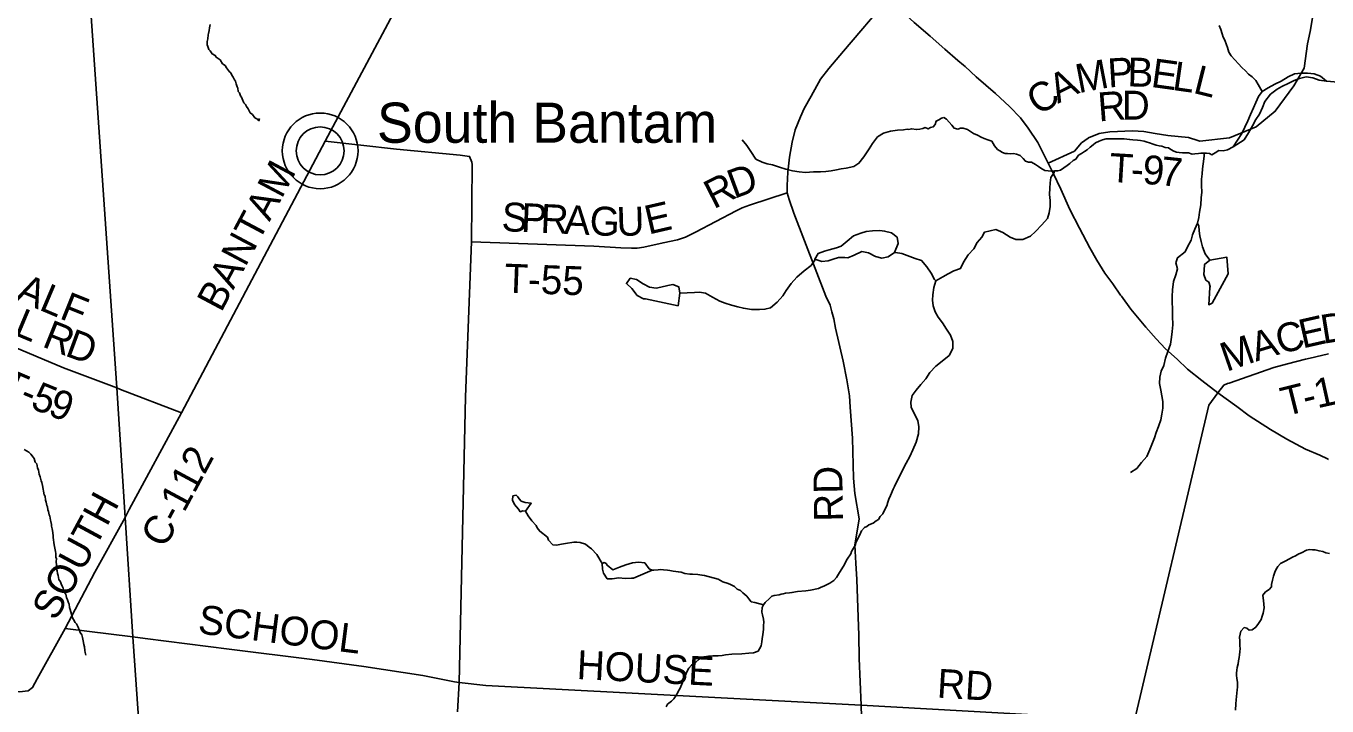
# Model space of a CAD drawing. Extents: x 1310247 to 1664935, y 235267 to 584339.
# Drawn here: x 1497464 to 1510976, y 356649 to 363709 of the extents above; entities that cross this region are included whole.
import ezdxf

# ---------------------------------------------------------------- set-up
doc = ezdxf.new("R2010")
doc.units = 0
for name, color, linetype in [('GM_X_County_Road', 7, 'Continuous'), ('GM_X_County_Road_Text', 7, 'Continuous'), ('GM_X_Minor_Lake', 7, 'Continuous'), ('GM_X_Minor_River', 7, 'Continuous'), ('GM_X_State_Route', 7, 'Continuous'), ('GM_X_Township', 7, 'Continuous'), ('GM_X_Township_Road', 7, 'Continuous'), ('GM_X_Township_Road_Text', 7, 'Continuous'), ('GM_X_Township_ROW', 7, 'Continuous'), ('GM_X_Unincorporated', 7, 'Continuous'), ('GM_X_Unincorporated_Location', 7, 'Continuous'), ('GM_X_Unincorporated_Text', 7, 'Continuous')]:
    doc.layers.add(name, color=color, linetype=linetype)

msp = doc.modelspace()

# ---------------------------------------------------------------- linework, layer by layer
at = {"layer": 'GM_X_County_Road'}
for points in [[(1498537, 358688), (1499078, 359694), (1500570, 362512), (1501518, 364293), (1501629, 364514), (1501662, 364616), (1501677, 364729), (1501703, 365003), (1501764, 365586), (1501833, 366298)], [(1501913, 356901), (1501964, 356892), (1502238, 356862), (1506138, 356657), (1508978, 356499), (1509749, 359773), (1509841, 359902)], [(1497871, 357455), (1498178, 358038), (1498494, 358608), (1498537, 358688)], [(1495478, 357030), (1497290, 356810), (1497397, 356796), (1497486, 356806), (1497533, 356841), (1497579, 356932), (1497871, 357455), (1498574, 357368), (1498702, 357351)], [(1498702, 357351), (1499574, 357238), (1500436, 357132), (1500974, 357058), (1501585, 356965), (1501913, 356901)]]:
    msp.add_lwpolyline(points, dxfattribs=at)
at = {"layer": 'GM_X_Minor_Lake'}
msp.add_line((1504237, 360803), (1504255, 360935), dxfattribs=at)
for points in [[(1506485, 361357), (1506523, 361451), (1506512, 361516), (1506453, 361563), (1506381, 361580), (1506331, 361585), (1506257, 361582), (1506190, 361575), (1506134, 361560), (1506057, 361530), (1505992, 361474), (1505931, 361425), (1505881, 361406), (1505806, 361385), (1505756, 361372), (1505691, 361347), (1505656, 361288), (1505728, 361266), (1505796, 361271), (1505847, 361288), (1505901, 361305), (1505969, 361306)], [(1505969, 361306), (1505999, 361302), (1506066, 361329), (1506143, 361367), (1506215, 361354), (1506286, 361317), (1506352, 361300), (1506418, 361312), (1506485, 361357)], [(1506485, 361357), (1506493, 361359), (1506561, 361348)], [(1509783, 360831), (1509950, 361135), (1509937, 361308), (1509760, 361277)], [(1509760, 361277), (1509704, 361234), (1509701, 361176), (1509696, 361130), (1509717, 361071), (1509748, 361051), (1509764, 361006), (1509759, 360994), (1509748, 360816), (1509783, 360831)], [(1504255, 360935), (1504244, 361003), (1504183, 361026), (1504130, 361015), (1504058, 360999), (1504008, 360987), (1503940, 360997), (1503872, 361034), (1503803, 361079), (1503739, 361090), (1503700, 361035), (1503755, 360984), (1503810, 360913), (1503877, 360875)], [(1503877, 360875), (1503899, 360875), (1504237, 360803)], [(1502653, 358671), (1502712, 358754), (1502648, 358761), (1502607, 358776), (1502587, 358800), (1502571, 358821), (1502556, 358837), (1502521, 358831), (1502515, 358787), (1502536, 358743), (1502558, 358718), (1502579, 358694)], [(1502579, 358694), (1502597, 358666), (1502625, 358674), (1502653, 358671)], [(1503501, 358110), (1503489, 358128), (1503470, 358138), (1503449, 358129), (1503452, 358069)], [(1503452, 358069), (1503460, 358030), (1503501, 357971), (1503553, 357970), (1503621, 357981), (1503687, 357972), (1503753, 357977)], [(1503967, 358059), (1503937, 358074), (1503890, 358137), (1503826, 358142), (1503762, 358137), (1503694, 358116), (1503629, 358091), (1503558, 358062), (1503501, 358110), (1503501, 358110)], [(1503753, 357977), (1503773, 357976), (1503967, 358059)]]:
    msp.add_lwpolyline(points, dxfattribs=at)
at = {"layer": 'GM_X_Minor_River'}
for points in [[(1499378, 363724), (1499371, 363692), (1499367, 363664), (1499360, 363632), (1499356, 363618), (1499351, 363576), (1499347, 363550), (1499346, 363514), (1499354, 363495), (1499363, 363465), (1499377, 363453), (1499397, 363420), (1499429, 363404), (1499438, 363387), (1499480, 363358), (1499505, 363318), (1499531, 363301), (1499545, 363275), (1499576, 363234), (1499590, 363222), (1499600, 363198), (1499617, 363179), (1499629, 363149), (1499641, 363135), (1499648, 363108), (1499658, 363078), (1499664, 363064), (1499669, 363030), (1499681, 363015), (1499690, 362983), (1499702, 362969), (1499708, 362953), (1499725, 362912), (1499743, 362896), (1499755, 362875), (1499770, 362849), (1499792, 362808), (1499817, 362790), (1499841, 362755), (1499867, 362741), (1499883, 362725), (1499889, 362749)], [(1510301, 363030), (1510262, 363102), (1510237, 363143), (1510198, 363180), (1510162, 363210), (1510129, 363243), (1510090, 363280), (1510056, 363315), (1510019, 363358), (1509982, 363399), (1509957, 363437), (1509944, 363486), (1509931, 363514), (1509916, 363563), (1509898, 363593), (1509887, 363627), (1509874, 363672), (1509857, 363716)], [(1510972, 363135), (1510907, 363188), (1510841, 363214), (1510773, 363219), (1510709, 363220), (1510637, 363213), (1510572, 363180), (1510501, 363137), (1510434, 363104), (1510366, 363069), (1510301, 363030), (1510266, 362979), (1510237, 362915), (1510214, 362859), (1510180, 362792), (1510153, 362724), (1510124, 362658), (1510091, 362593), (1510045, 362525), (1510002, 362454)], [(1510972, 363135), (1510894, 363148), (1510829, 363172), (1510761, 363181), (1510690, 363166), (1510634, 363143), (1510579, 363116), (1510508, 363081), (1510458, 363052), (1510390, 363001), (1510331, 362926), (1510306, 362862), (1510273, 362794), (1510237, 362738), (1510202, 362673), (1510159, 362599), (1510115, 362526), (1510002, 362454)], [(1511716, 363135), (1511680, 363121), (1511636, 363124), (1511602, 363119), (1511554, 363114), (1511518, 363115), (1511472, 363126), (1511444, 363118), (1511366, 363102), (1511336, 363099), (1511292, 363104), (1511266, 363102), (1511220, 363113), (1511180, 363110), (1511138, 363119), (1511091, 363126), (1510972, 363135)], [(1509666, 362388), (1509640, 362386), (1509602, 362383), (1509576, 362380), (1509536, 362393), (1509506, 362393), (1509476, 362392), (1509442, 362395), (1509411, 362399), (1509385, 362410), (1509353, 362427), (1509328, 362443), (1509296, 362448), (1509260, 362461), (1509234, 362465), (1509203, 362472), (1509169, 362483), (1509133, 362498), (1509107, 362504), (1509078, 362513), (1509038, 362522), (1509006, 362525), (1508960, 362526), (1508926, 362532), (1508868, 362538), (1508831, 362537), (1508805, 362539), (1508773, 362538), (1508739, 362539), (1508709, 362537), (1508681, 362538), (1508645, 362529), (1508608, 362515), (1508572, 362498), (1508546, 362477), (1508517, 362451), (1508486, 362424), (1508458, 362408), (1508426, 362387), (1508395, 362368), (1508366, 362328), (1508340, 362313), (1508306, 362283), (1508277, 362262), (1508208, 362211), (1508180, 362206), (1508146, 362207), (1508114, 362201), (1508080, 362204), (1508044, 362209), (1508005, 362234), (1507979, 362251), (1507950, 362273), (1507906, 362296), (1507874, 362297), (1507843, 362306), (1507821, 362334), (1507790, 362365), (1507750, 362378), (1507719, 362385), (1507693, 362383), (1507659, 362386), (1507633, 362387), (1507605, 362397), (1507579, 362414), (1507552, 362428), (1507521, 362465), (1507494, 362512), (1507454, 362529), (1507415, 362542), (1507385, 362555), (1507347, 362575), (1507306, 362594), (1507272, 362615), (1507243, 362634), (1507197, 362647), (1507171, 362648), (1507141, 362638), (1507103, 362647), (1507078, 362680), (1507053, 362712), (1507024, 362741), (1506998, 362758), (1506972, 362754), (1506944, 362735), (1506917, 362723), (1506905, 362688), (1506886, 362662), (1506858, 362654), (1506832, 362641), (1506804, 362654), (1506778, 362646), (1506746, 362637), (1506712, 362634), (1506660, 362643), (1506632, 362635), (1506614, 362638)], [(1506614, 362638), (1506579, 362632), (1506515, 362628), (1506441, 362617), (1506370, 362598), (1506309, 362559), (1506256, 362490), (1506221, 362434), (1506164, 362351), (1506114, 362285), (1506060, 362252), (1505981, 362235), (1505931, 362226), (1505881, 362215), (1505826, 362204), (1505770, 362199), (1505716, 362196), (1505642, 362195), (1505561, 362189), (1505493, 362194), (1505425, 362205), (1505356, 362224), (1505290, 362244), (1505216, 362267), (1505162, 362278), (1505110, 362295), (1505045, 362328), (1504992, 362405), (1504951, 362470), (1504902, 362529)], [(1509700, 362389), (1509701, 362357), (1509688, 362280), (1509683, 362228), (1509678, 362174), (1509673, 362118), (1509674, 362054), (1509675, 361984), (1509670, 361925), (1509664, 361853), (1509653, 361777), (1509646, 361721), (1509631, 361661), (1509604, 361599), (1509579, 361540), (1509564, 361486), (1509528, 361418), (1509501, 361364), (1509424, 361303), (1509407, 361251), (1509422, 361189), (1509407, 361125), (1509382, 361057), (1509372, 360971), (1509369, 360901), (1509368, 360845), (1509371, 360770), (1509371, 360698), (1509374, 360606), (1509368, 360537), (1509361, 360477), (1509352, 360405), (1509323, 360329), (1509297, 360260), (1509280, 360186), (1509253, 360124), (1509238, 360062), (1509237, 359996), (1509251, 359927), (1509262, 359869), (1509271, 359812), (1509272, 359740), (1509261, 359678), (1509250, 359620), (1509227, 359550), (1509203, 359490), (1509184, 359434), (1509163, 359380), (1509136, 359311), (1509103, 359241), (1509048, 359178), (1509000, 359114), (1508936, 359075)], [(1510002, 362454), (1509942, 362424), (1509898, 362415), (1509852, 362418), (1509816, 362394), (1509780, 362373), (1509754, 362386), (1509726, 362388), (1509700, 362389), (1509666, 362388)], [(1508146, 362207), (1508141, 362190), (1508108, 362138), (1508099, 362080), (1508096, 362024), (1508094, 361960), (1508101, 361899), (1508102, 361837), (1508091, 361769), (1508074, 361711), (1508015, 361644), (1507947, 361577), (1507896, 361529), (1507817, 361491), (1507745, 361494), (1507684, 361517), (1507610, 361565), (1507537, 361598), (1507420, 361570), (1507391, 361516), (1507342, 361463), (1507309, 361397), (1507249, 361332), (1507200, 361259), (1507171, 361191), (1507100, 361168), (1507041, 361137), (1506985, 361106), (1506914, 361063), (1506894, 360995), (1506883, 360919), (1506880, 360863), (1506885, 360805), (1506906, 360742), (1506939, 360685), (1506982, 360626), (1507023, 360563), (1507066, 360500), (1507089, 360434), (1507090, 360361), (1507052, 360290), (1506979, 360231), (1506914, 360178), (1506851, 360112), (1506811, 360045), (1506758, 359988), (1506709, 359930), (1506668, 359873), (1506653, 359805), (1506658, 359751), (1506687, 359686), (1506726, 359615), (1506738, 359546), (1506733, 359474), (1506708, 359390), (1506676, 359310), (1506643, 359239), (1506605, 359169), (1506497, 358959)], [(1509631, 361661), (1509644, 361635), (1509648, 361582), (1509655, 361532), (1509668, 361472), (1509683, 361415), (1509710, 361344), (1509760, 361277)], [(1506914, 361063), (1506900, 361077), (1506863, 361142), (1506820, 361209), (1506765, 361273), (1506697, 361294), (1506561, 361348)], [(1505656, 361288), (1505662, 361288), (1505619, 361224), (1505546, 361167), (1505471, 361100), (1505411, 361037), (1505358, 360962), (1505323, 360908), (1505264, 360843), (1505197, 360784), (1505138, 360769), (1505082, 360766), (1505000, 360767), (1504914, 360779), (1504856, 360792), (1504792, 360811), (1504726, 360832), (1504671, 360851), (1504595, 360895), (1504522, 360934), (1504458, 360947), (1504406, 360942), (1504255, 360935)], [(1497445, 359311), (1497493, 359284), (1497515, 359265), (1497538, 359233), (1497550, 359218), (1497560, 359182), (1497575, 359162), (1497583, 359121), (1497592, 359099), (1497601, 359055), (1497611, 359028), (1497620, 358986), (1497630, 358968), (1497634, 358938), (1497641, 358901), (1497647, 358881), (1497654, 358843), (1497662, 358827), (1497667, 358788), (1497675, 358766), (1497680, 358732), (1497686, 358718), (1497691, 358685), (1497699, 358669), (1497704, 358635), (1497712, 358619), (1497717, 358580), (1497723, 358564), (1497727, 358534), (1497730, 358518), (1497734, 358490), (1497738, 358470), (1497743, 358447), (1497745, 358417), (1497746, 358397), (1497757, 358321), (1497764, 358288), (1497770, 358252), (1497774, 358234), (1497775, 358196), (1497779, 358177), (1497778, 358149), (1497779, 358113), (1497781, 358069), (1497786, 358051), (1497790, 358025), (1497798, 358004), (1497805, 357964), (1497822, 357940), (1497828, 357917), (1497842, 357885), (1497851, 357871), (1497861, 357832), (1497876, 357810), (1497884, 357774), (1497895, 357753), (1497905, 357721), (1497911, 357707), (1497916, 357671), (1497924, 357652), (1497929, 357626), (1497935, 357602), (1497948, 357564), (1497956, 357549), (1497976, 357517), (1497987, 357503), (1498007, 357466), (1498028, 357414), (1498042, 357389), (1498049, 357361), (1498059, 357327), (1498064, 357286), (1498072, 357264), (1498075, 357224), (1498080, 357204), (1498086, 357177)], [(1506497, 358959), (1506483, 358927), (1506470, 358901), (1506441, 358836), (1506424, 358796), (1506415, 358764), (1506405, 358728), (1506390, 358702), (1506363, 358644), (1506336, 358618), (1506318, 358586), (1506293, 358573), (1506261, 358549), (1506218, 358530), (1506196, 358514), (1506173, 358502), (1506141, 358467), (1506124, 358425), (1506084, 358347), (1506080, 358323), (1506036, 358254), (1506030, 358228), (1505993, 358172), (1505955, 358102), (1505914, 358035), (1505881, 357985), (1505854, 357953), (1505811, 357924), (1505750, 357893), (1505722, 357883), (1505694, 357870), (1505611, 357853), (1505563, 357846), (1505478, 357839), (1505418, 357826), (1505393, 357825), (1505351, 357819), (1505329, 357814), (1505307, 357812), (1505285, 357804), (1505234, 357797), (1505210, 357789), (1505185, 357766), (1505140, 357724), (1505122, 357701), (1505109, 357673), (1505106, 357624), (1505112, 357594), (1505123, 357552), (1505127, 357520), (1505124, 357485), (1505123, 357443), (1505118, 357391), (1505111, 357347), (1505107, 357315), (1505100, 357275), (1505083, 357243), (1505067, 357217), (1505020, 357200), (1504972, 357197), (1504898, 357192), (1504793, 357186), (1504729, 357179), (1504694, 357173), (1504652, 357170), (1504598, 357169), (1504553, 357166), (1504507, 357158), (1504456, 357137), (1504420, 357104), (1504375, 357074), (1504348, 357041), (1504327, 357005), (1504313, 356969), (1504300, 356945), (1504290, 356909), (1504275, 356877), (1504256, 356827), (1504239, 356805), (1504229, 356783), (1504214, 356755), (1504192, 356724), (1504169, 356700), (1504128, 356667), (1504114, 356641)], [(1503449, 358129), (1503391, 358221), (1503336, 358282), (1503312, 358298), (1503274, 358329), (1503218, 358348), (1503184, 358351), (1503154, 358349), (1503067, 358335), (1503027, 358329), (1502974, 358320), (1502936, 358321), (1502889, 358370), (1502881, 358402), (1502800, 358464), (1502771, 358499), (1502763, 358523), (1502718, 358572), (1502680, 358625), (1502653, 358671)], [(1511000, 358234), (1510962, 358241), (1510932, 358252), (1510894, 358259), (1510853, 358270), (1510825, 358272), (1510799, 358273), (1510762, 358267), (1510712, 358240), (1510682, 358229), (1510649, 358208), (1510619, 358194), (1510586, 358177), (1510540, 358154), (1510493, 358129), (1510465, 358097), (1510446, 358063), (1510435, 358038), (1510421, 357998), (1510410, 357954), (1510399, 357912), (1510400, 357886), (1510376, 357860), (1510337, 357833), (1510310, 357799), (1510312, 357769), (1510315, 357743), (1510320, 357705), (1510324, 357667), (1510314, 357613), (1510304, 357583), (1510291, 357549), (1510266, 357506), (1510235, 357468), (1510199, 357441), (1510169, 357437), (1510143, 357456), (1510115, 357463), (1510080, 357425), (1510067, 357363), (1510070, 357325), (1510071, 357273), (1510073, 357247), (1510070, 357211), (1510067, 357179), (1510064, 357151), (1510058, 357117), (1510053, 357087), (1510044, 357049), (1510040, 357021), (1510035, 356991), (1510035, 356965), (1510040, 356937), (1510045, 356894), (1510046, 356846), (1510043, 356818), (1510041, 356782), (1510036, 356748), (1510033, 356712), (1510030, 356672), (1510025, 356606)], [(1505122, 357701), (1505032, 357724), (1504996, 357731), (1504972, 357763), (1504951, 357788), (1504907, 357825), (1504885, 357847), (1504851, 357862), (1504822, 357889), (1504782, 357911), (1504758, 357920), (1504702, 357939), (1504654, 357966), (1504616, 357975), (1504548, 357992), (1504510, 358004), (1504484, 358009), (1504442, 358014), (1504386, 358017), (1504358, 358019), (1504308, 358026), (1504268, 358037), (1504240, 358041), (1504186, 358050), (1504150, 358057), (1504127, 358059), (1504085, 358062), (1504053, 358065), (1504031, 358063), (1503983, 358060), (1503967, 358059)]]:
    msp.add_lwpolyline(points, dxfattribs=at)
at = {"layer": 'GM_X_State_Route'}
for points in [[(1504450, 365660), (1504538, 365585), (1504681, 365463), (1504898, 365281), (1505107, 365100), (1505470, 364796), (1505644, 364650), (1505939, 364401), (1506184, 364191), (1506413, 363991), (1506608, 363820), (1506689, 363747), (1506854, 363603), (1507006, 363469), (1507141, 363351), (1507200, 363303)], [(1507200, 363303), (1507217, 363290), (1507333, 363183), (1507533, 363007), (1507677, 362874), (1507792, 362756), (1507873, 362647), (1507971, 362501), (1508046, 362354), (1508080, 362287), (1508131, 362181), (1508211, 362015), (1508304, 361804), (1508405, 361609), (1508513, 361406), (1508585, 361278), (1508669, 361144), (1508752, 361032), (1508832, 360915), (1508840, 360904)], [(1508840, 360904), (1508940, 360768), (1509093, 360581), (1509201, 360460), (1509297, 360356), (1509419, 360249), (1509526, 360146), (1509676, 360030), (1509841, 359902), (1510039, 359758), (1510168, 359662), (1510390, 359521), (1510557, 359418), (1510751, 359317), (1510900, 359253), (1510980, 359215), (1510992, 359208)]]:
    msp.add_lwpolyline(points, dxfattribs=at)
at = {"layer": 'GM_X_Township'}
for points in [[(1499395, 345650), (1499188, 348671), (1499049, 350683), (1498879, 353009), (1498574, 357368), (1498494, 358608), (1498407, 359951), (1497931, 366868), (1497887, 367513), (1497814, 368574), (1497697, 370272), (1497491, 373052)], [(1497462, 370414), (1497697, 370272), (1497814, 368574), (1497887, 367513), (1497931, 366868), (1498407, 359951), (1498494, 358608), (1498574, 357368), (1498879, 353009), (1499049, 350683), (1499188, 348671), (1499395, 345650), (1499584, 342445), (1499473, 342306), (1494192, 337958)]]:
    msp.add_lwpolyline(points, dxfattribs=at)
at = {"layer": 'GM_X_Township_Road'}
for points in [[(1505369, 361976), (1505368, 362054), (1505376, 362191), (1505394, 362347), (1505422, 362505), (1505452, 362632), (1505507, 362765), (1505546, 362854), (1505618, 362981), (1505717, 363157), (1505802, 363269), (1505954, 363447), (1506413, 363991)], [(1508080, 362287), (1508353, 362410), (1508427, 362496), (1508495, 362546)], [(1508495, 362546), (1508499, 362549), (1508611, 362595), (1508722, 362609), (1508956, 362620), (1509075, 362614), (1509190, 362595), (1509324, 362574), (1509536, 362551), (1509633, 362519)], [(1501947, 356590), (1501964, 356892), (1502028, 359860), (1502091, 361469), (1502099, 362273), (1502094, 362295), (1502070, 362356), (1501973, 362368), (1501311, 362431), (1500570, 362512)], [(1502091, 361469), (1503361, 361422), (1503641, 361406), (1503753, 361402), (1503810, 361403), (1503882, 361414), (1504080, 361459), (1504229, 361489), (1504314, 361516), (1504418, 361569), (1504838, 361792), (1504901, 361820), (1504979, 361849), (1505369, 361976)], [(1506158, 355927), (1506138, 356657), (1506117, 357142), (1506112, 357389), (1506110, 357476), (1506094, 357963), (1506082, 358133), (1506071, 358319), (1506116, 358594), (1506071, 358854), (1506058, 359016), (1506046, 359429), (1506024, 359751), (1506017, 359871), (1505990, 360035), (1505952, 360229), (1505872, 360572), (1505853, 360668), (1505834, 360741), (1505815, 360811), (1505771, 360903), (1505437, 361767), (1505390, 361908), (1505369, 361976)], [(1496606, 360651), (1496923, 360550), (1497852, 360161), (1498407, 359951), (1498447, 359936)], [(1509960, 360002), (1510423, 360164), (1510566, 360201), (1510753, 360250), (1510831, 360268), (1510872, 360278)], [(1510872, 360278), (1510920, 360289), (1510991, 360306)], [(1509841, 359902), (1509904, 359979), (1509943, 359997), (1509960, 360002)], [(1498447, 359936), (1499078, 359694)]]:
    msp.add_lwpolyline(points, dxfattribs=at)
at = {"layer": 'GM_X_Township_ROW'}
msp.add_lwpolyline([(1509633, 362519), (1509654, 362512), (1509963, 362548), (1510241, 362661), (1510439, 362824), (1510630, 363089), (1510739, 363270), (1510772, 363526), (1510802, 363654), (1510848, 363938), (1510782, 364072), (1510809, 364224), (1510782, 364271), (1510769, 364286)], dxfattribs=at)
at = {"layer": 'GM_X_Unincorporated'}
for radius in [393, 249]:
    msp.add_circle((1500519, 362413), radius, dxfattribs=at)
at = {"layer": 'GM_X_Unincorporated_Location'}
msp.add_line((1500519, 362413), (1500519, 362413), dxfattribs=at)

# ---------------------------------------------------------------- texts
at = {"layer": 'GM_X_County_Road_Text'}
for s, rotation, p in [('BANTAM', 62.012, (1499491, 360727)), ('C-112', 61.7166, (1498906, 358276)), ('SOUTH', 61.6855, (1497775, 357522)), ('SCHOOL', 352.7468, (1499241, 357405)), ('HOUSE', 357.117, (1503179, 356930)), ('RD', 356.5467, (1506920, 356737))]:
    msp.add_text(s, height=300, rotation=rotation, dxfattribs=at).set_placement(p)
at = {"layer": 'GM_X_Township_Road_Text'}
for s, rotation, p in [('M', 10.8662, (1508396, 363011)), ('P', 3.4539, (1508706, 363071)), ('B', 358.5421, (1508901, 363083)), ('E', 352.1675, (1509139, 363078)), ('L', 351.9251, (1509361, 363047)), ('A', 26.3109, (1508180, 362901)), ('L', 345.8224, (1509575, 363017)), ('C', 32.3417, (1507979, 362773)), ('R', 4.4265, (1508606, 362718)), ('D', 0.2659, (1508846, 362737)), ('T', 356.5523, (1508708, 362092)), ('D', 20.2819, (1504818, 361913)), ('9', 356.2321, (1509054, 362071)), ('7', 353.9756, (1509235, 362059)), ('R', 27.1969, (1504607, 361804)), ('-', 356.4928, (1508932, 362078)), ('S', 357.4048, (1502399, 361581)), ('P', 357.4048, (1502601, 361572)), ('R', 357.4056, (1502803, 361563)), ('A', 357.4055, (1503049, 361552)), ('G', 357.4067, (1503313, 361540)), ('E', 12.986, (1503929, 361543)), ('U', 1.6527, (1503601, 361528)), ('T-55', 357.8788, (1502428, 360943)), ('A', 337.0998, (1497345, 360870)), ('L', 337.0999, (1497589, 360767)), ('F', 338.241, (1497801, 360677)), ('L', 337.2826, (1497324, 360509)), ('R', 338.1859, (1497621, 360385)), ('C', 14.2199, (1510485, 360300)), ('E', 12.8045, (1510722, 360360)), ('D', 9.1383, (1510936, 360409)), ('D', 339.7217, (1497858, 360290)), ('M', 19.1392, (1509932, 360118)), ('A', 17.0796, (1510237, 360224)), ('T', 336.9483, (1497174, 359884)), ('5', 337.7487, (1497498, 359747)), ('T', 14.0113, (1510540, 359656)), ('1', 12.4546, (1510875, 359739)), ('-', 337.1276, (1497382, 359796)), ('9', 339.5557, (1497679, 359673)), ('-', 13.616, (1510757, 359710)), ('RD', 90.9688, (1505950, 358565))]:
    msp.add_text(s, height=300, rotation=rotation, dxfattribs=at).set_placement(p)
at = {"layer": 'GM_X_Unincorporated_Text'}
msp.add_text('South Bantam', height=417, rotation=0, dxfattribs=at).set_placement((1501109, 362497))

doc.saveas('drawing.dxf')
